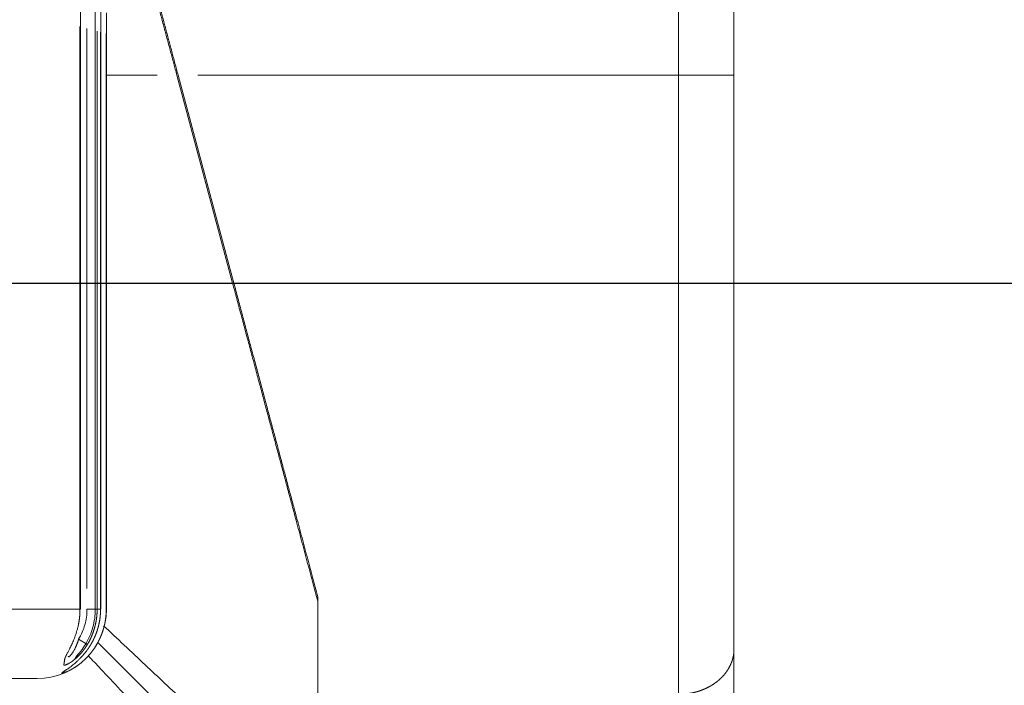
# Model space of a CAD drawing. Header units: millimetres. Extents: x 25069 to 61396, y 8621 to 21558.
# Tile 634 of 656: x 59448 to 59590, y 15337 to 15433. Entities that reach past the tile are written whole.
import ezdxf

# ---------------------------------------------------------------- set-up
doc = ezdxf.new("R2010")
doc.units = ezdxf.units.MM
doc.layers.add('10', color=7, linetype='Continuous')
doc.layers.add('dim', color=84, linetype='Continuous', lineweight=9)
doc.dimstyles.get("Standard").update_dxf_attribs({"dimtxt": 15, "dimasz": 5, "dimexe": 8, "dimexo": 5, "dimgap": 3, "dimtad": 0, "dimzin": 0, "dimdsep": 46, "dimtxsty": 'Standard', "dimblk": 'CLOSEDBLANK', "dimcen": 2, "dimclrd": 4, "dimclre": 3, "dimadec": 0, "dimazin": 0, "dimtfac": 1, "dimtofl": 0, "dimtmove": 0, "dimatfit": 3, "dimldrblk": 'CLOSEDBLANK', "dimfxl": 0, "dimtolj": 1, "dimtzin": 0, "dimarcsym": 0})

# ---------------------------------------------------------------- blocks, each defined once
blk = doc.blocks.new('_ClosedBlank')
at = {"color": 0, "linetype": 'ByBlock', "lineweight": -2}
for p, q in [((-1, 0.167), (0, 0)), ((-1, 0.167), (-1, -0.167)), ((0, 0), (-1, -0.167))]:
    blk.add_line(p, q, dxfattribs=at)
blk = doc.blocks.new('*D37')
at = {"layer": 'Defpoints', "color": 0, "lineweight": 18}
for p in [(59380.09, 15394.87), (59680.21, 15394.87), (59341.09, 14429.87)]:
    blk.add_point(p, dxfattribs=at)
at = {"layer": 'dim', "color": 3, "lineweight": -2}
for p, q in [((59400.09, 15394.87), (59700.21, 15394.87)), ((59361.09, 14429.87), (59700.21, 14429.87))]:
    blk.add_line(p, q, dxfattribs=at)
at = {"layer": 'dim', "color": 4, "lineweight": -3}
for p, q in [((59680.21, 15384.87), (59680.21, 15175.71)), ((59680.21, 14439.87), (59680.21, 14649.04))]:
    blk.add_line(p, q, dxfattribs=at)
at = {"layer": 'dim', "color": 4, "lineweight": -3, "xscale": 10, "yscale": 10, "zscale": 10}
for p, rotation in [((59680.21, 15394.87), 90), ((59680.21, 14429.87), 270)]:
    blk.add_blockref('_ClosedBlank', p, dxfattribs=dict(at, rotation=rotation))
at = {"layer": 'dim', "color": 0, "lineweight": 18, "insert": (59680.21, 14912.37), "char_height": 100, "attachment_point": 5, "rotation": 90}
blk.add_mtext('\\A1;965.00', dxfattribs=at)
blk = doc.blocks.new('*D43')
at = {"layer": 'Defpoints', "color": 0, "lineweight": 18}
for p in [(59230.09, 15670.62), (59230.09, 15460.19), (59407.59, 15394.87)]:
    blk.add_point(p, dxfattribs=at)
at = {"layer": 'dim', "color": 3, "lineweight": -2}
for p, q in [((59230.09, 15480.19), (59230.09, 15690.62)), ((59407.59, 15414.87), (59407.59, 15690.62))]:
    blk.add_line(p, q, dxfattribs=at)
at = {"layer": 'dim', "color": 4, "lineweight": -3}
for p, q in [((59240.09, 15670.62), (59397.59, 15670.62)), ((59407.59, 15670.62), (59417.59, 15670.62))]:
    blk.add_line(p, q, dxfattribs=at)
at = {"layer": 'dim', "color": 4, "lineweight": -3, "xscale": 10, "yscale": 10, "zscale": 10, "rotation": 180}
blk.add_blockref('_ClosedBlank', (59230.09, 15670.62), dxfattribs=at)
at = {"layer": 'dim', "color": 4, "lineweight": -3, "xscale": 10, "yscale": 10, "zscale": 10}
blk.add_blockref('_ClosedBlank', (59407.59, 15670.62), dxfattribs=at)
at = {"layer": 'dim', "color": 0, "lineweight": 18, "insert": (59672.59, 15670.62), "char_height": 100, "attachment_point": 5}
blk.add_mtext('\\A1;177.50', dxfattribs=at)

msp = doc.modelspace()

# ---------------------------------------------------------------- linework, layer by layer
at = {"layer": '10', "color": 7, "linetype": 'Continuous', "lineweight": 20}
for p, q in [((59543.093, 15424.872), (59543.093, 15464.639)), ((59551.093, 15460.15), (59551.093, 15424.872)), ((59456.885, 15347.872), (59456.885, 15435.09)), ((59458.997, 15347.872), (59458.997, 15434.284)), ((59459.775, 15347.872), (59459.775, 15434.477)), ((59460.593, 15347.872), (59460.593, 15433.86)), ((59456.79, 15347.872), (59456.79, 15431.875)), ((59457.796, 15350.872), (59457.796, 15431.605)), ((59459.263, 15431.212), (59459.263, 15347.872)), ((59459.754, 15347.872), (59459.754, 15431.08)), ((59460.58, 15430.86), (59460.58, 15347.872)), ((59467.94, 15424.872), (59460.593, 15424.872)), ((59470.765, 15424.872), (59478.803, 15394.872)), ((59470.941, 15424.872), (59478.979, 15394.872)), ((59543.093, 15424.872), (59473.765, 15424.872)), ((59543.093, 15394.872), (59543.093, 15424.872)), ((59551.093, 15424.872), (59543.093, 15424.872)), ((59551.093, 15424.872), (59551.093, 15394.872)), ((59475.979, 15394.872), (59460.593, 15394.872)), ((59543.093, 15394.872), (59481.804, 15394.872)), ((59543.093, 15335.616), (59543.093, 15394.872)), ((59551.093, 15394.872), (59543.093, 15394.872)), ((59551.093, 15394.872), (59551.093, 15341.842)), ((59491.093, 15318.372), (59491.093, 15349.662)), ((59491.093, 15349.004), (59491.093, 15318.372)), ((59443.193, 15347.872), (59456.79, 15347.872)), ((59456.885, 15347.872), (59456.79, 15347.872)), ((59459.263, 15347.872), (59457.796, 15347.872)), ((59459.263, 15347.872), (59459.754, 15347.872)), ((59459.775, 15347.872), (59459.754, 15347.872)), ((59460.58, 15347.872), (59460.593, 15347.872)), ((59457.856, 15342.797), (59456.593, 15343.558)), ((59485.429, 15317.037), (59459.375, 15343.09)), ((59456.17, 15340.987), (59456.005, 15340.637)), ((59551.093, 15341.842), (59551.093, 15335.497)), ((59450.593, 15337.872), (59436.093, 15337.872))]:
    msp.add_line(p, q, dxfattribs=at)
msp.add_arc((59450.593, 15347.872), 10, 270, 0, dxfattribs=at)
msp.add_ellipse((59453.593, 15340.094), major_axis=(-1.5, 0), ratio=0.9984533, start_param=1.982395, end_param=2.3181999, dxfattribs=at)
for points, weights in [([(59470.765, 15424.872), (59467.124, 15438.46), (59463.553, 15451.786), (59460.329, 15463.817)], [1, 0.950212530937, 0.923648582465, 0.920308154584]), ([(59470.941, 15424.872), (59467.3, 15438.461), (59463.729, 15451.789), (59460.504, 15463.823)], [1, 0.950057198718, 0.923346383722, 0.919867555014]), ([(59491.093, 15349.004), (59487.515, 15362.357), (59483.274, 15378.187), (59478.803, 15394.872)], [1, 0.965843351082, 0.965843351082, 1]), ([(59491.093, 15349.662), (59487.549, 15362.889), (59483.373, 15378.474), (59478.979, 15394.872)], [1, 0.966962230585, 0.966962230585, 1])]:
    msp.add_rational_spline(points, weights, degree=3, dxfattribs=at)
for points, knots in [([(59454.58, 15340.666), (59454.58, 15340.668), (59454.581, 15340.673), (59454.582, 15340.68), (59454.583, 15340.688), (59454.585, 15340.696), (59454.586, 15340.704), (59454.588, 15340.712), (59454.59, 15340.72), (59454.592, 15340.728), (59454.594, 15340.737), (59454.597, 15340.745), (59454.599, 15340.754), (59454.602, 15340.763), (59454.604, 15340.772), (59454.607, 15340.781), (59454.611, 15340.791), (59454.614, 15340.8), (59454.617, 15340.81), (59454.621, 15340.82), (59454.624, 15340.83), (59454.628, 15340.84), (59454.632, 15340.85), (59454.636, 15340.861), (59454.64, 15340.871), (59454.645, 15340.882), (59454.649, 15340.893), (59454.654, 15340.904), (59454.658, 15340.916), (59454.663, 15340.927), (59454.668, 15340.939), (59454.674, 15340.95), (59454.679, 15340.962), (59454.684, 15340.974), (59454.69, 15340.987), (59454.696, 15340.999), (59454.701, 15341.012), (59454.707, 15341.024), (59454.713, 15341.037), (59454.72, 15341.05), (59454.726, 15341.064), (59454.733, 15341.077), (59454.739, 15341.091), (59454.746, 15341.104), (59454.753, 15341.118), (59454.76, 15341.132), (59454.767, 15341.147), (59454.774, 15341.161), (59454.781, 15341.176), (59454.789, 15341.191), (59454.796, 15341.206), (59454.804, 15341.221), (59454.812, 15341.236), (59454.82, 15341.252), (59454.85, 15341.309), (59454.904, 15341.413), (59454.989, 15341.573), (59455.081, 15341.746), (59455.179, 15341.934), (59455.291, 15342.15), (59455.417, 15342.399), (59455.555, 15342.685), (59455.699, 15342.998), (59455.846, 15343.338), (59455.985, 15343.685), (59456.117, 15344.041), (59456.241, 15344.41), (59456.364, 15344.817), (59456.481, 15345.263), (59456.553, 15345.594), (59456.592, 15345.793), (59456.602, 15345.848), (59456.612, 15345.905), (59456.623, 15345.963), (59456.633, 15346.022), (59456.643, 15346.083), (59456.653, 15346.145), (59456.663, 15346.208), (59456.673, 15346.273), (59456.683, 15346.34), (59456.692, 15346.408), (59456.701, 15346.477), (59456.71, 15346.547), (59456.718, 15346.62), (59456.727, 15346.693), (59456.734, 15346.768), (59456.742, 15346.845), (59456.749, 15346.922), (59456.756, 15347.002), (59456.762, 15347.082), (59456.767, 15347.165), (59456.773, 15347.248), (59456.777, 15347.333), (59456.781, 15347.419), (59456.784, 15347.507), (59456.787, 15347.596), (59456.789, 15347.687), (59456.79, 15347.779), (59456.79, 15347.841), (59456.79, 15347.872)], [0, 0, 0, 0, 0.0025494, 0.0051012, 0.0076557, 0.0102131, 0.0127737, 0.0153377, 0.0179053, 0.0204769, 0.0230526, 0.0256327, 0.0282173, 0.0308069, 0.0334015, 0.0360015, 0.038607, 0.0412183, 0.0438356, 0.0464592, 0.0490892, 0.0517259, 0.0543696, 0.0570203, 0.0596785, 0.0623442, 0.0650177, 0.0676992, 0.0703889, 0.0730871, 0.0757939, 0.0785095, 0.0812341, 0.083968, 0.0867114, 0.0894643, 0.0922271, 0.0949999, 0.097783, 0.1005764, 0.1033804, 0.1061952, 0.1090209, 0.1118578, 0.114706, 0.1175657, 0.120437, 0.1233201, 0.1262153, 0.1291226, 0.1320423, 0.1349744, 0.1379192, 0.1408768, 0.1438474, 0.1705645, 0.1981667, 0.2267494, 0.2563986, 0.2871914, 0.3254373, 0.3659247, 0.408745, 0.4539758, 0.5016836, 0.5436771, 0.5896221, 0.6395408, 0.6934506, 0.7513656, 0.7577127, 0.7642188, 0.7708838, 0.7777079, 0.7846909, 0.791833, 0.7991341, 0.8065942, 0.8142133, 0.8219914, 0.8299287, 0.8380249, 0.8462802, 0.8546946, 0.863268, 0.8720005, 0.8808921, 0.8899428, 0.8991525, 0.9085213, 0.9180492, 0.9277362, 0.9375823, 0.9475875, 0.9577518, 0.9680752, 0.9785577, 0.9891993, 1, 1, 1, 1]), ([(59456.17, 15340.987), (59456.421, 15341.244), (59456.661, 15341.517), (59457.154, 15342.143), (59457.4, 15342.502), (59457.843, 15343.249), (59458.04, 15343.637), (59458.385, 15344.444), (59458.53, 15344.861), (59458.761, 15345.7), (59458.849, 15346.126), (59458.966, 15346.989), (59458.997, 15347.429), (59458.997, 15347.869), (59458.997, 15347.871), (59458.997, 15347.872)], [0, 0, 0, 0, 0.1410501, 0.1410501, 0.3127349, 0.3127349, 0.4844197, 0.4844197, 0.6561045, 0.6561045, 0.8277892, 0.8277892, 0.999474, 0.999474, 1, 1, 1, 1]), ([(59456.593, 15343.558), (59456.79, 15343.884), (59456.963, 15344.221), (59457.263, 15344.917), (59457.39, 15345.277), (59457.694, 15346.367), (59457.796, 15347.111), (59457.796, 15347.872)], [0, 0, 0, 0, 0.25, 0.25, 0.5, 0.5, 1, 1, 1, 1]), ([(59457.783, 15341.939), (59457.793, 15341.952), (59457.812, 15341.978), (59457.841, 15342.017), (59457.869, 15342.056), (59457.898, 15342.096), (59457.926, 15342.135), (59457.954, 15342.175), (59457.981, 15342.215), (59458.009, 15342.255), (59458.036, 15342.295), (59458.063, 15342.335), (59458.09, 15342.375), (59458.117, 15342.416), (59458.144, 15342.456), (59458.17, 15342.497), (59458.196, 15342.538), (59458.222, 15342.579), (59458.248, 15342.62), (59458.274, 15342.661), (59458.299, 15342.702), (59458.324, 15342.744), (59458.349, 15342.785), (59458.374, 15342.827), (59458.398, 15342.869), (59458.422, 15342.91), (59458.447, 15342.952), (59458.471, 15342.994), (59458.494, 15343.037), (59458.518, 15343.079), (59458.541, 15343.121), (59458.564, 15343.164), (59458.587, 15343.206), (59458.61, 15343.249), (59458.632, 15343.292), (59458.654, 15343.335), (59458.676, 15343.378), (59458.698, 15343.421), (59458.72, 15343.464), (59458.741, 15343.508), (59458.762, 15343.551), (59458.783, 15343.595), (59458.804, 15343.638), (59458.824, 15343.682), (59458.845, 15343.726), (59458.865, 15343.77), (59458.885, 15343.814), (59458.904, 15343.858), (59458.924, 15343.902), (59458.943, 15343.946), (59458.962, 15343.991), (59458.981, 15344.035), (59458.999, 15344.08), (59459.018, 15344.124), (59459.036, 15344.169), (59459.054, 15344.214), (59459.071, 15344.259), (59459.089, 15344.304), (59459.106, 15344.349), (59459.123, 15344.394), (59459.14, 15344.439), (59459.157, 15344.484), (59459.173, 15344.53), (59459.189, 15344.575), (59459.205, 15344.62), (59459.221, 15344.666), (59459.236, 15344.712), (59459.252, 15344.757), (59459.267, 15344.803), (59459.281, 15344.849), (59459.296, 15344.895), (59459.31, 15344.941), (59459.324, 15344.987), (59459.338, 15345.033), (59459.352, 15345.079), (59459.366, 15345.125), (59459.379, 15345.171), (59459.392, 15345.218), (59459.405, 15345.264), (59459.417, 15345.311), (59459.429, 15345.357), (59459.442, 15345.404), (59459.453, 15345.45), (59459.465, 15345.497), (59459.477, 15345.544), (59459.488, 15345.59), (59459.499, 15345.637), (59459.509, 15345.684), (59459.52, 15345.731), (59459.53, 15345.778), (59459.54, 15345.825), (59459.55, 15345.872), (59459.56, 15345.919), (59459.569, 15345.966), (59459.578, 15346.013), (59459.587, 15346.06), (59459.596, 15346.108), (59459.604, 15346.155), (59459.612, 15346.202), (59459.62, 15346.25), (59459.628, 15346.297), (59459.636, 15346.344), (59459.643, 15346.392), (59459.65, 15346.439), (59459.657, 15346.487), (59459.663, 15346.534), (59459.67, 15346.582), (59459.676, 15346.629), (59459.682, 15346.677), (59459.688, 15346.725), (59459.693, 15346.772), (59459.698, 15346.82), (59459.703, 15346.868), (59459.708, 15346.915), (59459.712, 15346.963), (59459.717, 15347.011), (59459.721, 15347.059), (59459.725, 15347.106), (59459.728, 15347.154), (59459.732, 15347.202), (59459.735, 15347.25), (59459.738, 15347.298), (59459.74, 15347.345), (59459.743, 15347.393), (59459.745, 15347.441), (59459.747, 15347.489), (59459.749, 15347.537), (59459.75, 15347.585), (59459.751, 15347.633), (59459.752, 15347.68), (59459.753, 15347.728), (59459.754, 15347.776), (59459.754, 15347.824), (59459.754, 15347.856), (59459.754, 15347.872)], [0, 0, 0, 0, 0.0076352, 0.0152693, 0.0229025, 0.0305346, 0.0381656, 0.0457957, 0.0534247, 0.0610527, 0.0686797, 0.0763057, 0.0839307, 0.0915547, 0.0991776, 0.1067996, 0.1144206, 0.1220405, 0.1296595, 0.1372775, 0.1448945, 0.1525105, 0.1601255, 0.1677396, 0.1753526, 0.1829647, 0.1905758, 0.198186, 0.2057952, 0.2134034, 0.2210106, 0.2286169, 0.2362223, 0.2438266, 0.2514301, 0.2590326, 0.2666341, 0.2742347, 0.2818344, 0.2894331, 0.2970309, 0.3046277, 0.3122237, 0.3198187, 0.3274128, 0.3350059, 0.3425982, 0.3501895, 0.35778, 0.3653695, 0.3729581, 0.3805458, 0.3881327, 0.3957186, 0.4033037, 0.4108878, 0.4184711, 0.4260535, 0.433635, 0.4412156, 0.4487954, 0.4563743, 0.4639524, 0.4715295, 0.4791059, 0.4866813, 0.494256, 0.5018297, 0.5094026, 0.5169747, 0.524546, 0.5321164, 0.539686, 0.5472547, 0.5548227, 0.5623898, 0.5699561, 0.5775215, 0.5850862, 0.5926501, 0.6002131, 0.6077754, 0.6153368, 0.6228975, 0.6304574, 0.6380165, 0.6455748, 0.6531323, 0.6606891, 0.6682451, 0.6758003, 0.6833547, 0.6909084, 0.6984614, 0.7060136, 0.713565, 0.7211157, 0.7286656, 0.7362148, 0.7437633, 0.751311, 0.758858, 0.7664043, 0.7739499, 0.7814947, 0.7890389, 0.7965823, 0.804125, 0.811667, 0.8192083, 0.8267489, 0.8342889, 0.8418281, 0.8493667, 0.8569045, 0.8644417, 0.8719783, 0.8795141, 0.8870493, 0.8945839, 0.9021177, 0.909651, 0.9171835, 0.9247155, 0.9322467, 0.9397774, 0.9473074, 0.9548368, 0.9623655, 0.9698937, 0.9774212, 0.9849481, 0.9924743, 1, 1, 1, 1]), ([(59459.263, 15347.872), (59459.263, 15347.855), (59459.263, 15347.822), (59459.263, 15347.773), (59459.262, 15347.723), (59459.261, 15347.674), (59459.26, 15347.624), (59459.259, 15347.574), (59459.257, 15347.525), (59459.255, 15347.475), (59459.253, 15347.426), (59459.251, 15347.376), (59459.248, 15347.327), (59459.245, 15347.277), (59459.242, 15347.228), (59459.239, 15347.178), (59459.235, 15347.128), (59459.231, 15347.079), (59459.227, 15347.03), (59459.223, 15346.98), (59459.218, 15346.931), (59459.213, 15346.881), (59459.208, 15346.832), (59459.203, 15346.783), (59459.197, 15346.733), (59459.191, 15346.684), (59459.185, 15346.635), (59459.179, 15346.585), (59459.172, 15346.536), (59459.165, 15346.487), (59459.158, 15346.438), (59459.151, 15346.389), (59459.143, 15346.339), (59459.135, 15346.29), (59459.127, 15346.241), (59459.119, 15346.192), (59459.11, 15346.143), (59459.101, 15346.094), (59459.092, 15346.046), (59459.083, 15345.997), (59459.073, 15345.948), (59459.063, 15345.899), (59459.053, 15345.851), (59459.043, 15345.802), (59459.032, 15345.753), (59459.022, 15345.705), (59459.01, 15345.656), (59458.999, 15345.608), (59458.988, 15345.559), (59458.976, 15345.511), (59458.964, 15345.463), (59458.951, 15345.414), (59458.939, 15345.366), (59458.926, 15345.318), (59458.913, 15345.27), (59458.9, 15345.222), (59458.886, 15345.174), (59458.872, 15345.126), (59458.858, 15345.078), (59458.844, 15345.031), (59458.83, 15344.983), (59458.815, 15344.935), (59458.8, 15344.888), (59458.785, 15344.84), (59458.769, 15344.793), (59458.754, 15344.746), (59458.738, 15344.699), (59458.721, 15344.651), (59458.705, 15344.604), (59458.688, 15344.557), (59458.671, 15344.51), (59458.654, 15344.463), (59458.637, 15344.417), (59458.619, 15344.37), (59458.601, 15344.323), (59458.583, 15344.277), (59458.565, 15344.23), (59458.546, 15344.184), (59458.528, 15344.138), (59458.509, 15344.092), (59458.489, 15344.046), (59458.47, 15344), (59458.45, 15343.954), (59458.43, 15343.908), (59458.41, 15343.862), (59458.389, 15343.817), (59458.369, 15343.771), (59458.348, 15343.726), (59458.327, 15343.68), (59458.305, 15343.635), (59458.284, 15343.59), (59458.262, 15343.545), (59458.24, 15343.5), (59458.218, 15343.455), (59458.195, 15343.411), (59458.172, 15343.366), (59458.149, 15343.322), (59458.126, 15343.277), (59458.103, 15343.233), (59458.079, 15343.189), (59458.055, 15343.145), (59458.031, 15343.101), (59458.007, 15343.057), (59457.982, 15343.014), (59457.957, 15342.97), (59457.932, 15342.927), (59457.907, 15342.883), (59457.882, 15342.84), (59457.865, 15342.812), (59457.856, 15342.797)], [0, 0, 0, 0, 0.0093011, 0.0186029, 0.0279052, 0.037208, 0.0465115, 0.0558156, 0.0651203, 0.0744256, 0.0837315, 0.0930381, 0.1023453, 0.1116532, 0.1209617, 0.1302709, 0.1395808, 0.1488914, 0.1582026, 0.1675146, 0.1768272, 0.1861406, 0.1954547, 0.2047695, 0.214085, 0.2234014, 0.2327184, 0.2420362, 0.2513548, 0.2606742, 0.2699944, 0.2793153, 0.2886371, 0.2979596, 0.307283, 0.3166072, 0.3259322, 0.3352581, 0.3445848, 0.3539124, 0.3632409, 0.3725702, 0.3819004, 0.3912314, 0.4005634, 0.4098963, 0.4192301, 0.4285648, 0.4379004, 0.447237, 0.4565745, 0.4659129, 0.4752523, 0.4845926, 0.493934, 0.5032763, 0.5126196, 0.5219638, 0.5313091, 0.5406554, 0.5500027, 0.559351, 0.5687004, 0.5780507, 0.5874022, 0.5967546, 0.6061081, 0.6154627, 0.6248184, 0.6341751, 0.643533, 0.6528919, 0.6622519, 0.671613, 0.6809752, 0.6903386, 0.699703, 0.7090686, 0.7184354, 0.7278033, 0.7371723, 0.7465425, 0.7559139, 0.7652864, 0.7746602, 0.7840351, 0.7934112, 0.8027885, 0.812167, 0.8215467, 0.8309276, 0.8403098, 0.8496932, 0.8590778, 0.8684637, 0.8778508, 0.8872392, 0.8966289, 0.9060198, 0.915412, 0.9248054, 0.9342002, 0.9435962, 0.9529936, 0.9623922, 0.9717922, 0.9811935, 0.9905961, 1, 1, 1, 1]), ([(59460.58, 15347.872), (59460.58, 15347.856), (59460.58, 15347.824), (59460.579, 15347.775), (59460.579, 15347.727), (59460.578, 15347.679), (59460.577, 15347.631), (59460.576, 15347.582), (59460.574, 15347.534), (59460.572, 15347.486), (59460.57, 15347.437), (59460.568, 15347.389), (59460.566, 15347.341), (59460.563, 15347.293), (59460.56, 15347.244), (59460.557, 15347.196), (59460.554, 15347.148), (59460.55, 15347.1), (59460.546, 15347.051), (59460.542, 15347.003), (59460.538, 15346.955), (59460.533, 15346.907), (59460.528, 15346.859), (59460.523, 15346.811), (59460.518, 15346.762), (59460.513, 15346.714), (59460.507, 15346.666), (59460.501, 15346.618), (59460.495, 15346.57), (59460.488, 15346.522), (59460.482, 15346.474), (59460.475, 15346.426), (59460.468, 15346.378), (59460.46, 15346.331), (59460.453, 15346.283), (59460.445, 15346.235), (59460.437, 15346.187), (59460.429, 15346.139), (59460.42, 15346.092), (59460.411, 15346.044), (59460.402, 15345.996), (59460.393, 15345.949), (59460.384, 15345.901), (59460.374, 15345.853), (59460.364, 15345.806), (59460.354, 15345.758), (59460.344, 15345.711), (59460.333, 15345.664), (59460.322, 15345.616), (59460.311, 15345.569), (59460.3, 15345.522), (59460.288, 15345.475), (59460.276, 15345.428), (59460.264, 15345.381), (59460.252, 15345.334), (59460.24, 15345.287), (59460.227, 15345.24), (59460.214, 15345.193), (59460.201, 15345.146), (59460.188, 15345.099), (59460.174, 15345.053), (59460.16, 15345.006), (59460.146, 15344.959), (59460.132, 15344.913), (59460.117, 15344.867), (59460.103, 15344.82), (59460.088, 15344.774), (59460.073, 15344.728), (59460.057, 15344.681), (59460.041, 15344.635), (59460.026, 15344.589), (59460.01, 15344.543), (59459.993, 15344.498), (59459.977, 15344.452), (59459.96, 15344.406), (59459.943, 15344.36), (59459.926, 15344.315), (59459.908, 15344.269), (59459.891, 15344.224), (59459.873, 15344.179), (59459.855, 15344.133), (59459.836, 15344.088), (59459.818, 15344.043), (59459.799, 15343.998), (59459.78, 15343.953), (59459.761, 15343.908), (59459.741, 15343.864), (59459.722, 15343.819), (59459.702, 15343.774), (59459.682, 15343.73), (59459.661, 15343.686), (59459.641, 15343.641), (59459.62, 15343.597), (59459.599, 15343.553), (59459.578, 15343.509), (59459.556, 15343.465), (59459.535, 15343.422), (59459.513, 15343.378), (59459.491, 15343.334), (59459.469, 15343.291), (59459.449, 15343.253), (59459.437, 15343.23), (59459.432, 15343.221)], [0, 0, 0, 0, 0.0099791, 0.0199594, 0.0299409, 0.0399237, 0.0499077, 0.059893, 0.0698795, 0.0798672, 0.0898562, 0.0998464, 0.1098378, 0.1198305, 0.1298244, 0.1398195, 0.1498159, 0.1598135, 0.1698124, 0.1798125, 0.1898138, 0.1998163, 0.2098201, 0.2198252, 0.2298315, 0.239839, 0.2498477, 0.2598577, 0.2698689, 0.2798814, 0.2898951, 0.29991, 0.3099262, 0.3199436, 0.3299622, 0.3399821, 0.3500033, 0.3600256, 0.3700492, 0.3800741, 0.3901001, 0.4001274, 0.410156, 0.4201858, 0.4302168, 0.4402491, 0.4502826, 0.4603174, 0.4703533, 0.4803906, 0.490429, 0.5004687, 0.5105097, 0.5205519, 0.5305953, 0.5406399, 0.5506858, 0.560733, 0.5707814, 0.580831, 0.5908818, 0.6009339, 0.6109873, 0.6210419, 0.6310977, 0.6411547, 0.651213, 0.6612726, 0.6713334, 0.6813954, 0.6914587, 0.7015232, 0.7115889, 0.7216559, 0.7317241, 0.7417936, 0.7518643, 0.7619362, 0.7720094, 0.7820839, 0.7921595, 0.8022364, 0.8123146, 0.822394, 0.8324746, 0.8425565, 0.8526396, 0.862724, 0.8728096, 0.8828965, 0.8929845, 0.9030739, 0.9131644, 0.9232563, 0.9333493, 0.9434436, 0.9535392, 0.963636, 0.973734, 0.9838332, 0.9939338, 1, 1, 1, 1]), ([(59460.186, 15345.505), (59461.193, 15344.56), (59463.224, 15342.653), (59466.168, 15339.891), (59469.124, 15337.117), (59471.992, 15334.424), (59474.749, 15331.835), (59477.255, 15329.483), (59479.588, 15327.294), (59481.727, 15325.285), (59483.648, 15323.482), (59485.279, 15321.952), (59486.553, 15320.757), (59487.517, 15319.851), (59488.221, 15319.19), (59488.724, 15318.718), (59489.026, 15318.435), (59489.093, 15318.372), (59489.093, 15318.372)], [0, 0, 0, 0, 0.064688, 0.132173, 0.1971405, 0.2695889, 0.3395383, 0.4070755, 0.4722969, 0.542085, 0.6098442, 0.6757483, 0.7399862, 0.7930679, 0.8454872, 0.897378, 0.9488782, 1, 1, 1, 1]), ([(59457.856, 15342.797), (59457.849, 15342.785), (59457.834, 15342.76), (59457.811, 15342.723), (59457.789, 15342.687), (59457.766, 15342.65), (59457.744, 15342.615), (59457.721, 15342.579), (59457.698, 15342.544), (59457.676, 15342.509), (59457.653, 15342.474), (59457.63, 15342.439), (59457.607, 15342.405), (59457.584, 15342.371), (59457.561, 15342.338), (59457.538, 15342.305), (59457.515, 15342.272), (59457.492, 15342.239), (59457.469, 15342.207), (59457.446, 15342.175), (59457.423, 15342.143), (59457.4, 15342.111), (59457.377, 15342.08), (59457.354, 15342.049), (59457.331, 15342.018), (59457.307, 15341.988), (59457.284, 15341.958), (59457.261, 15341.928), (59457.238, 15341.899), (59457.215, 15341.869), (59457.192, 15341.84), (59457.169, 15341.812), (59457.146, 15341.783), (59457.123, 15341.755), (59457.1, 15341.727), (59457.077, 15341.699), (59457.054, 15341.672), (59457.031, 15341.645), (59457.008, 15341.618), (59456.985, 15341.591), (59456.962, 15341.565), (59456.855, 15341.443), (59456.664, 15341.237), (59456.386, 15340.966), (59456.116, 15340.726), (59455.843, 15340.506), (59455.571, 15340.308), (59455.347, 15340.163), (59455.178, 15340.064), (59455.057, 15339.998), (59454.945, 15339.942), (59454.842, 15339.896), (59454.749, 15339.86), (59454.667, 15339.835), (59454.599, 15339.82), (59454.558, 15339.818), (59454.535, 15339.82), (59454.525, 15339.821), (59454.516, 15339.823), (59454.507, 15339.826), (59454.499, 15339.829), (59454.492, 15339.833), (59454.486, 15339.838), (59454.481, 15339.843), (59454.476, 15339.849), (59454.472, 15339.855), (59454.469, 15339.862), (59454.467, 15339.869), (59454.465, 15339.878), (59454.465, 15339.886), (59454.465, 15339.896), (59454.465, 15339.906), (59454.466, 15339.913), (59454.467, 15339.917)], [0, 0, 0, 0, 0.0069434, 0.0138501, 0.0207201, 0.0275535, 0.0343505, 0.0411111, 0.0478355, 0.0545237, 0.0611758, 0.067792, 0.0743724, 0.0809171, 0.0874262, 0.0938998, 0.100338, 0.106741, 0.1131088, 0.1194417, 0.1257397, 0.1320029, 0.1382315, 0.1444256, 0.1505854, 0.1567109, 0.1628023, 0.1688598, 0.1748835, 0.1808736, 0.1868301, 0.1927532, 0.1986431, 0.2045, 0.2103239, 0.2161151, 0.2218737, 0.2275999, 0.2332937, 0.2389555, 0.2445854, 0.2501835, 0.3175354, 0.3813133, 0.4419278, 0.4998542, 0.5638516, 0.6250312, 0.65721, 0.6886469, 0.7195523, 0.7501485, 0.781808, 0.8129883, 0.8439781, 0.8750725, 0.8823923, 0.8896969, 0.89699, 0.9042755, 0.911557, 0.9188385, 0.9261237, 0.9334164, 0.9407203, 0.9480392, 0.9553768, 0.9627369, 0.970123, 0.9775388, 0.9849879, 0.9924738, 1, 1, 1, 1]), ([(59455.093, 15341.11), (59455.093, 15341.108), (59455.093, 15341.104), (59455.094, 15341.098), (59455.094, 15341.092), (59455.095, 15341.087), (59455.095, 15341.081), (59455.096, 15341.076), (59455.097, 15341.072), (59455.098, 15341.067), (59455.099, 15341.063), (59455.101, 15341.059), (59455.102, 15341.055), (59455.104, 15341.052), (59455.106, 15341.048), (59455.108, 15341.045), (59455.11, 15341.042), (59455.113, 15341.04), (59455.115, 15341.037), (59455.118, 15341.035), (59455.121, 15341.033), (59455.123, 15341.032), (59455.127, 15341.03), (59455.13, 15341.029), (59455.133, 15341.028), (59455.137, 15341.027), (59455.14, 15341.027), (59455.144, 15341.027), (59455.148, 15341.027), (59455.152, 15341.027), (59455.157, 15341.028), (59455.161, 15341.028), (59455.176, 15341.031), (59455.204, 15341.042), (59455.251, 15341.071), (59455.306, 15341.113), (59455.38, 15341.181), (59455.478, 15341.285), (59455.6, 15341.435), (59455.73, 15341.619), (59455.828, 15341.775), (59455.894, 15341.887), (59455.928, 15341.945), (59455.961, 15342.005), (59455.994, 15342.067), (59456.028, 15342.13), (59456.061, 15342.195), (59456.094, 15342.262), (59456.127, 15342.33), (59456.16, 15342.4), (59456.193, 15342.472), (59456.226, 15342.545), (59456.258, 15342.62), (59456.29, 15342.697), (59456.322, 15342.776), (59456.353, 15342.856), (59456.385, 15342.938), (59456.416, 15343.022), (59456.446, 15343.107), (59456.476, 15343.194), (59456.506, 15343.283), (59456.536, 15343.373), (59456.565, 15343.465), (59456.584, 15343.527), (59456.593, 15343.558)], [0, 0, 0, 0, 0.0042521, 0.0084831, 0.0126938, 0.0168849, 0.0210574, 0.0252122, 0.02935, 0.0334718, 0.0375785, 0.0416709, 0.04575, 0.0498167, 0.053872, 0.0579167, 0.0619519, 0.0659784, 0.0699972, 0.0740094, 0.0780158, 0.0820174, 0.0860152, 0.0900102, 0.0940034, 0.0979958, 0.1019883, 0.1059819, 0.1099775, 0.1139763, 0.1179792, 0.121987, 0.1260009, 0.1563291, 0.187082, 0.2186549, 0.2514138, 0.3066322, 0.3660526, 0.4305967, 0.5009851, 0.5188776, 0.5370824, 0.5556056, 0.5744528, 0.5936297, 0.6131413, 0.6329925, 0.6531881, 0.6737325, 0.6946299, 0.7158843, 0.7374994, 0.759479, 0.7818265, 0.8045451, 0.827638, 0.8511081, 0.8749583, 0.8991912, 0.9238094, 0.9488154, 0.9742115, 1, 1, 1, 1]), ([(59454.194, 15338.721), (59454.194, 15338.722), (59454.194, 15338.723), (59454.195, 15338.725), (59454.196, 15338.727), (59454.198, 15338.729), (59454.199, 15338.731), (59454.201, 15338.733), (59454.203, 15338.735), (59454.205, 15338.738), (59454.208, 15338.741), (59454.211, 15338.743), (59454.214, 15338.746), (59454.217, 15338.749), (59454.221, 15338.752), (59454.225, 15338.755), (59454.229, 15338.759), (59454.233, 15338.762), (59454.237, 15338.766), (59454.242, 15338.769), (59454.247, 15338.773), (59454.252, 15338.777), (59454.258, 15338.781), (59454.263, 15338.785), (59454.269, 15338.789), (59454.276, 15338.794), (59454.282, 15338.798), (59454.289, 15338.803), (59454.295, 15338.808), (59454.303, 15338.812), (59454.31, 15338.817), (59454.318, 15338.823), (59454.342, 15338.839), (59454.388, 15338.87), (59454.464, 15338.919), (59454.552, 15338.975), (59454.649, 15339.038), (59454.754, 15339.107), (59454.866, 15339.181), (59454.985, 15339.262), (59455.151, 15339.377), (59455.369, 15339.534), (59455.637, 15339.738), (59455.909, 15339.959), (59456.184, 15340.195), (59456.47, 15340.457), (59456.679, 15340.662), (59456.808, 15340.795), (59456.858, 15340.847), (59456.908, 15340.899), (59456.958, 15340.952), (59457.009, 15341.007), (59457.059, 15341.062), (59457.11, 15341.118), (59457.161, 15341.175), (59457.212, 15341.233), (59457.264, 15341.292), (59457.315, 15341.352), (59457.367, 15341.413), (59457.419, 15341.476), (59457.471, 15341.539), (59457.523, 15341.603), (59457.575, 15341.668), (59457.627, 15341.734), (59457.679, 15341.801), (59457.731, 15341.87), (59457.766, 15341.916), (59457.783, 15341.939)], [0, 0, 0, 0, 0.0040189, 0.0080348, 0.0120482, 0.0160597, 0.0200697, 0.0240788, 0.0280873, 0.0320959, 0.036105, 0.0401151, 0.0441268, 0.0481405, 0.0521566, 0.0561758, 0.0601985, 0.0642252, 0.0682563, 0.0722924, 0.076334, 0.0803815, 0.0844354, 0.0884962, 0.0925644, 0.0966404, 0.1007248, 0.1048179, 0.1089203, 0.1130323, 0.1171546, 0.1212874, 0.1254313, 0.1560532, 0.1869468, 0.218282, 0.2502208, 0.280751, 0.3117229, 0.3432519, 0.3754472, 0.4366909, 0.5004074, 0.5590098, 0.6200104, 0.6837126, 0.7503884, 0.7617285, 0.773183, 0.7847529, 0.7964394, 0.8082433, 0.8201657, 0.8322074, 0.8443695, 0.8566527, 0.8690579, 0.881586, 0.8942379, 0.9070143, 0.919916, 0.9329438, 0.9460984, 0.9593807, 0.9727912, 0.9863307, 1, 1, 1, 1]), ([(59484.093, 15313.372), (59484.093, 15313.372), (59484.031, 15313.439), (59483.748, 15313.741), (59483.275, 15314.244), (59482.614, 15314.948), (59481.778, 15315.839), (59480.777, 15316.906), (59479.619, 15318.139), (59478.287, 15319.558), (59476.781, 15321.163), (59475.022, 15323.036), (59472.982, 15325.21), (59470.63, 15327.716), (59468.042, 15330.473), (59465.349, 15333.342), (59462.575, 15336.298), (59460.147, 15338.884), (59458.593, 15340.54), (59458.003, 15341.169)], [0, 0, 0, 0, 0.052448, 0.1052035, 0.1583595, 0.2120571, 0.2664332, 0.3189511, 0.3725357, 0.4272885, 0.4833048, 0.5406732, 0.6074842, 0.6766677, 0.7483228, 0.8225382, 0.8890889, 0.9582191, 1, 1, 1, 1]), ([(59550.553, 15339.755), (59550.558, 15339.766), (59550.568, 15339.787), (59550.583, 15339.818), (59550.597, 15339.85), (59550.612, 15339.881), (59550.626, 15339.913), (59550.64, 15339.944), (59550.653, 15339.975), (59550.667, 15340.006), (59550.68, 15340.037), (59550.693, 15340.068), (59550.706, 15340.098), (59550.718, 15340.129), (59550.731, 15340.159), (59550.743, 15340.19), (59550.755, 15340.22), (59550.766, 15340.251), (59550.778, 15340.281), (59550.789, 15340.311), (59550.8, 15340.341), (59550.811, 15340.371), (59550.821, 15340.4), (59550.832, 15340.43), (59550.842, 15340.46), (59550.852, 15340.489), (59550.862, 15340.519), (59550.871, 15340.548), (59550.88, 15340.577), (59550.89, 15340.606), (59550.898, 15340.635), (59550.907, 15340.664), (59550.916, 15340.693), (59550.924, 15340.721), (59550.932, 15340.75), (59550.94, 15340.778), (59550.947, 15340.807), (59550.955, 15340.835), (59550.962, 15340.863), (59550.969, 15340.891), (59550.976, 15340.919), (59550.982, 15340.947), (59550.989, 15340.974), (59550.995, 15341.002), (59551.001, 15341.029), (59551.007, 15341.057), (59551.013, 15341.084), (59551.018, 15341.111), (59551.023, 15341.138), (59551.028, 15341.165), (59551.033, 15341.191), (59551.038, 15341.218), (59551.042, 15341.244), (59551.046, 15341.271), (59551.051, 15341.297), (59551.054, 15341.323), (59551.058, 15341.349), (59551.062, 15341.375), (59551.065, 15341.401), (59551.068, 15341.426), (59551.071, 15341.452), (59551.074, 15341.477), (59551.076, 15341.503), (59551.079, 15341.528), (59551.081, 15341.553), (59551.083, 15341.578), (59551.085, 15341.602), (59551.086, 15341.627), (59551.088, 15341.651), (59551.089, 15341.676), (59551.09, 15341.7), (59551.091, 15341.724), (59551.092, 15341.748), (59551.093, 15341.772), (59551.093, 15341.796), (59551.093, 15341.819), (59551.093, 15341.835), (59551.093, 15341.842)], [0, 0, 0, 0, 0.0140882, 0.0281518, 0.0421909, 0.0562058, 0.0701966, 0.0841634, 0.0981065, 0.1120259, 0.1259219, 0.1397947, 0.1536444, 0.1674711, 0.1812751, 0.1950566, 0.2088156, 0.2225524, 0.2362672, 0.2499601, 0.2636312, 0.2772809, 0.2909091, 0.3045162, 0.3181023, 0.3316675, 0.345212, 0.3587361, 0.3722398, 0.3857234, 0.399187, 0.4126309, 0.4260551, 0.4394599, 0.4528454, 0.4662119, 0.4795594, 0.4928882, 0.5061984, 0.5194903, 0.5327639, 0.5460195, 0.5592573, 0.5724774, 0.5856801, 0.5988654, 0.6120336, 0.6251848, 0.6383192, 0.651437, 0.6645385, 0.6776236, 0.6906928, 0.703746, 0.7167835, 0.7298055, 0.7428122, 0.7558037, 0.7687802, 0.7817419, 0.794689, 0.8076216, 0.82054, 0.8334442, 0.8463346, 0.8592112, 0.8720743, 0.8849241, 0.8977606, 0.9105842, 0.9233949, 0.936193, 0.9489786, 0.9617519, 0.9745131, 0.9872624, 1, 1, 1, 1]), ([(59457.654, 15340.805), (59457.645, 15340.796), (59457.627, 15340.778), (59457.6, 15340.751), (59457.572, 15340.724), (59457.545, 15340.697), (59457.517, 15340.67), (59457.49, 15340.644), (59457.463, 15340.618), (59457.435, 15340.592), (59457.408, 15340.567), (59457.381, 15340.541), (59457.353, 15340.516), (59457.326, 15340.491), (59457.299, 15340.466), (59457.272, 15340.442), (59457.244, 15340.417), (59457.217, 15340.393), (59457.19, 15340.369), (59457.163, 15340.346), (59457.136, 15340.322), (59457.109, 15340.299), (59457.082, 15340.275), (59457.055, 15340.253), (59457.028, 15340.23), (59457.001, 15340.207), (59456.974, 15340.185), (59456.947, 15340.163), (59456.92, 15340.141), (59456.894, 15340.119), (59456.867, 15340.097), (59456.84, 15340.076), (59456.814, 15340.055), (59456.787, 15340.034), (59456.76, 15340.013), (59456.734, 15339.992), (59456.708, 15339.972), (59456.681, 15339.952), (59456.655, 15339.932), (59456.629, 15339.912), (59456.603, 15339.892), (59456.486, 15339.805), (59456.28, 15339.658), (59455.99, 15339.466), (59455.712, 15339.296), (59455.441, 15339.143), (59455.18, 15339.006), (59454.973, 15338.906), (59454.819, 15338.835), (59454.709, 15338.787), (59454.608, 15338.744), (59454.515, 15338.707), (59454.43, 15338.674), (59454.355, 15338.647), (59454.291, 15338.625), (59454.252, 15338.612), (59454.229, 15338.605), (59454.217, 15338.602), (59454.207, 15338.599), (59454.197, 15338.596), (59454.189, 15338.594), (59454.181, 15338.592), (59454.174, 15338.591), (59454.168, 15338.59), (59454.163, 15338.589), (59454.159, 15338.589), (59454.155, 15338.589), (59454.153, 15338.59), (59454.151, 15338.59), (59454.151, 15338.592), (59454.151, 15338.593), (59454.151, 15338.593)], [0, 0, 0, 0, 0.0067184, 0.0134095, 0.0200735, 0.0267106, 0.0333209, 0.0399046, 0.0464618, 0.0529928, 0.0594977, 0.0659766, 0.0724297, 0.0788573, 0.0852595, 0.0916364, 0.0979882, 0.1043152, 0.1106175, 0.1168952, 0.1231486, 0.1293779, 0.1355832, 0.1417647, 0.1479227, 0.1540573, 0.1601687, 0.1662571, 0.1723227, 0.1783657, 0.1843864, 0.1903848, 0.1963613, 0.202316, 0.2082492, 0.214161, 0.2200517, 0.2259214, 0.2317705, 0.2375991, 0.2434074, 0.2491957, 0.3153615, 0.3788961, 0.4402148, 0.4997734, 0.5631654, 0.6246731, 0.6566291, 0.6880677, 0.7191232, 0.7499348, 0.7816893, 0.8130299, 0.8441329, 0.8751795, 0.8835769, 0.8919472, 0.900294, 0.9086211, 0.9169323, 0.9252312, 0.9335217, 0.9418076, 0.9500927, 0.9583809, 0.9666759, 0.9749815, 0.9833016, 0.9916398, 1, 1, 1, 1]), ([(59454.467, 15339.917), (59454.468, 15339.924), (59454.47, 15339.938), (59454.474, 15339.959), (59454.478, 15339.98), (59454.481, 15340.002), (59454.485, 15340.024), (59454.489, 15340.046), (59454.492, 15340.068), (59454.496, 15340.091), (59454.499, 15340.113), (59454.503, 15340.136), (59454.507, 15340.159), (59454.51, 15340.183), (59454.514, 15340.206), (59454.518, 15340.23), (59454.521, 15340.254), (59454.525, 15340.278), (59454.529, 15340.302), (59454.532, 15340.327), (59454.536, 15340.352), (59454.539, 15340.377), (59454.543, 15340.402), (59454.547, 15340.427), (59454.55, 15340.453), (59454.554, 15340.479), (59454.558, 15340.505), (59454.561, 15340.531), (59454.565, 15340.557), (59454.569, 15340.584), (59454.572, 15340.611), (59454.576, 15340.638), (59454.578, 15340.657), (59454.58, 15340.666)], [0, 0, 0, 0, 0.0333258, 0.0665784, 0.0997581, 0.1328649, 0.1658992, 0.1988611, 0.2317508, 0.2645685, 0.2973145, 0.3299889, 0.3625919, 0.3951238, 0.4275847, 0.4599749, 0.4922946, 0.524544, 0.5567234, 0.5888328, 0.6208726, 0.652843, 0.6847442, 0.7165764, 0.7483398, 0.7800348, 0.8116614, 0.84322, 0.8747107, 0.9061338, 0.9374896, 0.9687782, 1, 1, 1, 1]), ([(59543.093, 15335.616), (59543.108, 15335.616), (59543.138, 15335.616), (59543.182, 15335.617), (59543.226, 15335.617), (59543.27, 15335.618), (59543.314, 15335.619), (59543.358, 15335.62), (59543.402, 15335.621), (59543.447, 15335.623), (59543.491, 15335.624), (59543.535, 15335.626), (59543.579, 15335.628), (59543.623, 15335.63), (59543.668, 15335.633), (59543.712, 15335.636), (59543.756, 15335.638), (59543.8, 15335.642), (59543.844, 15335.645), (59543.888, 15335.648), (59543.932, 15335.652), (59543.977, 15335.656), (59544.021, 15335.66), (59544.065, 15335.664), (59544.109, 15335.669), (59544.153, 15335.673), (59544.197, 15335.678), (59544.241, 15335.683), (59544.285, 15335.689), (59544.329, 15335.694), (59544.373, 15335.7), (59544.417, 15335.706), (59544.461, 15335.712), (59544.505, 15335.718), (59544.548, 15335.724), (59544.592, 15335.731), (59544.636, 15335.738), (59544.68, 15335.745), (59544.723, 15335.752), (59544.767, 15335.76), (59544.811, 15335.767), (59544.854, 15335.775), (59544.898, 15335.783), (59544.941, 15335.792), (59544.985, 15335.8), (59545.028, 15335.809), (59545.072, 15335.818), (59545.115, 15335.827), (59545.158, 15335.836), (59545.201, 15335.845), (59545.245, 15335.855), (59545.288, 15335.865), (59545.331, 15335.875), (59545.374, 15335.885), (59545.417, 15335.896), (59545.46, 15335.906), (59545.502, 15335.917), (59545.545, 15335.928), (59545.588, 15335.94), (59545.63, 15335.951), (59545.673, 15335.963), (59545.715, 15335.974), (59545.758, 15335.986), (59545.8, 15335.999), (59545.843, 15336.011), (59545.885, 15336.024), (59545.927, 15336.037), (59545.969, 15336.05), (59546.011, 15336.063), (59546.053, 15336.076), (59546.095, 15336.09), (59546.136, 15336.104), (59546.178, 15336.118), (59546.22, 15336.132), (59546.261, 15336.146), (59546.302, 15336.161), (59546.344, 15336.176), (59546.385, 15336.191), (59546.426, 15336.206), (59546.467, 15336.221), (59546.508, 15336.237), (59546.549, 15336.252), (59546.59, 15336.268), (59546.63, 15336.284), (59546.671, 15336.301), (59546.711, 15336.317), (59546.752, 15336.334), (59546.792, 15336.351), (59546.832, 15336.368), (59546.872, 15336.385), (59546.912, 15336.402), (59546.952, 15336.42), (59546.991, 15336.438), (59547.031, 15336.456), (59547.07, 15336.474), (59547.11, 15336.493), (59547.149, 15336.511), (59547.188, 15336.53), (59547.227, 15336.549), (59547.266, 15336.568), (59547.304, 15336.587), (59547.343, 15336.607), (59547.382, 15336.626), (59547.42, 15336.646), (59547.458, 15336.666), (59547.496, 15336.687), (59547.534, 15336.707), (59547.572, 15336.727), (59547.618, 15336.753), (59547.673, 15336.784), (59547.736, 15336.82), (59547.799, 15336.856), (59547.861, 15336.894), (59547.924, 15336.931), (59547.986, 15336.97), (59548.047, 15337.009), (59548.109, 15337.048), (59548.17, 15337.088), (59548.23, 15337.129), (59548.291, 15337.171), (59548.351, 15337.213), (59548.41, 15337.255), (59548.469, 15337.298), (59548.528, 15337.342), (59548.587, 15337.386), (59548.645, 15337.431), (59548.703, 15337.477), (59548.76, 15337.523), (59548.817, 15337.57), (59548.873, 15337.617), (59548.929, 15337.665), (59548.984, 15337.713), (59549.04, 15337.762), (59549.094, 15337.812), (59549.148, 15337.862), (59549.202, 15337.913), (59549.255, 15337.964), (59549.307, 15338.016), (59549.359, 15338.068), (59549.411, 15338.121), (59549.461, 15338.175), (59549.512, 15338.229), (59549.561, 15338.284), (59549.611, 15338.339), (59549.659, 15338.395), (59549.707, 15338.451), (59549.754, 15338.508), (59549.801, 15338.566), (59549.847, 15338.624), (59549.892, 15338.682), (59549.937, 15338.741), (59549.981, 15338.801), (59550.024, 15338.861), (59550.067, 15338.922), (59550.109, 15338.983), (59550.15, 15339.044), (59550.191, 15339.107), (59550.23, 15339.169), (59550.269, 15339.233), (59550.308, 15339.296), (59550.345, 15339.36), (59550.382, 15339.425), (59550.418, 15339.49), (59550.453, 15339.556), (59550.487, 15339.622), (59550.521, 15339.688), (59550.542, 15339.733), (59550.553, 15339.755)], [0, 0, 0, 0, 0.0045881, 0.0091777, 0.0137688, 0.0183613, 0.0229552, 0.0275506, 0.0321474, 0.0367457, 0.0413454, 0.0459466, 0.0505493, 0.0551534, 0.0597589, 0.0643659, 0.0689744, 0.0735843, 0.0781957, 0.0828085, 0.0874228, 0.0920385, 0.0966557, 0.1012743, 0.1058944, 0.110516, 0.115139, 0.1197635, 0.1243895, 0.1290169, 0.1336457, 0.138276, 0.1429078, 0.1475411, 0.1521758, 0.156812, 0.1614496, 0.1660887, 0.1707293, 0.1753713, 0.1800148, 0.1846597, 0.1893062, 0.1939541, 0.1986034, 0.2032543, 0.2079065, 0.2125603, 0.2172155, 0.2218722, 0.2265304, 0.23119, 0.2358511, 0.2405137, 0.2451778, 0.2498433, 0.2545103, 0.2591788, 0.2638487, 0.2685201, 0.273193, 0.2778674, 0.2825432, 0.2872205, 0.2918993, 0.2965795, 0.3012613, 0.3059445, 0.3106292, 0.3153153, 0.320003, 0.3246921, 0.3293827, 0.3340748, 0.3387683, 0.3434634, 0.3481599, 0.3528579, 0.3575574, 0.3622583, 0.3669608, 0.3716647, 0.3763701, 0.381077, 0.3857854, 0.3904952, 0.3952066, 0.3999194, 0.4046337, 0.4093495, 0.4140668, 0.4187855, 0.4235058, 0.4282275, 0.4329508, 0.4376755, 0.4424017, 0.4471293, 0.4518585, 0.4565892, 0.4613213, 0.466055, 0.4707901, 0.4755267, 0.4802648, 0.4850044, 0.4897455, 0.4944881, 0.4992322, 0.5072368, 0.5152634, 0.5233122, 0.5313829, 0.5394758, 0.5475907, 0.5557277, 0.5638867, 0.5720678, 0.580271, 0.5884963, 0.5967436, 0.605013, 0.6133045, 0.6216181, 0.6299537, 0.6383115, 0.6466913, 0.6550932, 0.6635171, 0.6719632, 0.6804314, 0.6889216, 0.6974339, 0.7059683, 0.7145248, 0.7231034, 0.7317041, 0.7403269, 0.7489717, 0.7576387, 0.7663277, 0.7750389, 0.7837721, 0.7925275, 0.8013049, 0.8101045, 0.8189261, 0.8277698, 0.8366357, 0.8455236, 0.8544336, 0.8633658, 0.87232, 0.8812963, 0.8902948, 0.8993153, 0.9083579, 0.9174227, 0.9265095, 0.9356185, 0.9447495, 0.9539027, 0.9630779, 0.9722753, 0.9814948, 0.9907363, 1, 1, 1, 1]), ([(59454.151, 15338.593), (59454.152, 15338.595), (59454.153, 15338.599), (59454.155, 15338.606), (59454.158, 15338.612), (59454.16, 15338.619), (59454.162, 15338.626), (59454.165, 15338.633), (59454.167, 15338.641), (59454.17, 15338.649), (59454.173, 15338.657), (59454.175, 15338.665), (59454.178, 15338.674), (59454.181, 15338.683), (59454.184, 15338.692), (59454.187, 15338.701), (59454.19, 15338.711), (59454.192, 15338.718), (59454.194, 15338.721)], [0, 0, 0, 0, 0.0627847, 0.1255248, 0.1882216, 0.2508768, 0.3134916, 0.3760675, 0.438606, 0.5011084, 0.5635762, 0.6260108, 0.6884137, 0.7507861, 0.8131295, 0.8754454, 0.9377351, 1, 1, 1, 1])]:
    msp.add_open_spline(points, degree=3, knots=knots, dxfattribs=at)

# ---------------------------------------------------------------- dimensions: what is measured, and where the dimension line sits
at = {"layer": 'dim', "lineweight": 18}
dim = msp.add_linear_dim(base=(59230.093, 15670.62), p1=(59407.593, 15394.872), p2=(59230.093, 15460.188), dimstyle='Standard', override={"dimscale": 2, "dimtxt": 50, "dimexe": 10, "dimexo": 10, "dimgap": 15, "dimlwd": 65533}, dxfattribs=at)
dim.commit()
dim.dimension.update_dxf_attribs({"geometry": '*D43', "text_midpoint": (59672.593, 15670.62), "dimtype": 160})
dim = msp.add_linear_dim(base=(59680.21, 15394.872), p1=(59341.093, 14429.872), p2=(59380.093, 15394.872), angle=90, dimstyle='Standard', override={"dimscale": 2, "dimtxt": 50, "dimexe": 10, "dimexo": 10, "dimgap": 15, "dimlwd": 65533}, dxfattribs=at)
dim.commit()
dim.dimension.update_dxf_attribs({"geometry": '*D37', "text_midpoint": (59680.21, 14912.372)})

doc.saveas('drawing.dxf')
